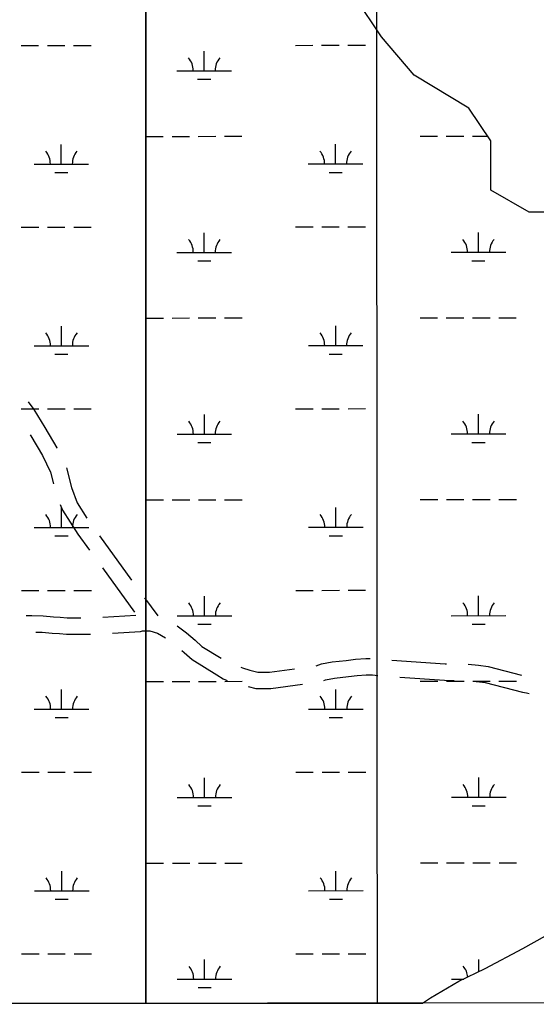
# Model space of a CAD drawing. Extents: x 3279314 to 3317160, y 734079 to 759431.
# Drawn here: x 3301168 to 3302113, y 739456 to 741266 of the extents above; entities that cross this region are included whole.
import ezdxf

# ---------------------------------------------------------------- set-up
doc = ezdxf.new("R2010")
doc.units = 0
for name, color, linetype in [('V-GRID-FRAM', 7, 'Continuous'), ('V-GRID-MAJR', 7, 'Continuous'), ('V-ROAD-CNTR', 7, 'Continuous'), ('V-SITE-VEGE', 7, 'Continuous'), ('V-TOPO-SHOR', 7, 'Continuous'), ('V-WETL-SWMP', 7, 'Continuous')]:
    doc.layers.add(name, color=color, linetype=linetype)

msp = doc.modelspace()

# ---------------------------------------------------------------- linework, layer by layer
at = {"layer": 'V-GRID-FRAM'}
msp.add_lwpolyline([(3283455.7, 757641.4), (3314923.7, 757657.4), (3314940.9, 739471.9), (3283457, 739455.9), (3283455.7, 757641.4)], dxfattribs=at)
at = {"layer": 'V-GRID-MAJR'}
msp.add_spline([(3301822.6, 739465.2), (3301819.1, 745523.7), (3301815.6, 751585.5), (3301812, 757647.4), (3301812, 757650.7)], degree=3, dxfattribs=at)
at = {"layer": 'V-ROAD-CNTR'}
for p, q in [((3301313.7, 740320.7), (3301372.6, 740239.9)), ((3301319.4, 740262), (3301378.2, 740181.2)), ((3301396.2, 740207.6), (3301420.6, 740174.1))]:
    msp.add_line(p, q, dxfattribs=at)
for points in [[(3301183.5, 740566.3), (3301193.6, 740552), (3301213.8, 740519.5), (3301236, 740482), (3301236.3, 740481.4)], [(3301186.8, 740506), (3301188.1, 740503.9), (3301209.5, 740467.8), (3301224.2, 740437.4), (3301229.8, 740416.4)], [(3301253.2, 740445.2), (3301262.6, 740409.4), (3301272.9, 740381.5), (3301290.9, 740353.5)], [(3301242.1, 740378.4), (3301245.9, 740368), (3301274.4, 740323.7), (3301295.8, 740294.4)], [(3301179.9, 740174.9), (3301189.8, 740174.8), (3301210.5, 740174.5), (3301229.6, 740172.4), (3301242.1, 740171.7), (3301254.5, 740171), (3301269.9, 740170.8), (3301279.8, 740170.9)], [(3301319.8, 740172), (3301380.4, 740175.5)], [(3301197.6, 740144.7), (3301208.7, 740144.5), (3301227.2, 740142.5), (3301240.4, 740141.8), (3301253.4, 740141.1), (3301269.8, 740140.8), (3301296.3, 740140.9), (3301297.5, 740141)], [(3301337.4, 740142.9), (3301389.1, 740146), (3301392.6, 740146.7), (3301405.9, 740146.9), (3301420.2, 740142.6), (3301434.4, 740134.4)], [(3301456.1, 740155.8), (3301473, 740143.4), (3301488.9, 740130), (3301501.5, 740118.5), (3301536.5, 740096.9)], [(3301464.8, 740111.1), (3301469.1, 740107.4), (3301483.4, 740094.4), (3301528.5, 740066.6), (3301540.4, 740059.1), (3301547.7, 740056.2)], [(3301710.4, 740082.9), (3301710.6, 740082.9), (3301720.1, 740086.3), (3301740, 740089.9), (3301765.7, 740092.8), (3301782.3, 740095.3), (3301801.2, 740096.5), (3301809.2, 740096.2)], [(3301849, 740093.3), (3301946.9, 740086.6), (3301948.8, 740086.5)], [(3301572.4, 740080.2), (3301575.9, 740079.3), (3301589.3, 740075.1), (3301603.6, 740071.5), (3301614.7, 740071.3), (3301625.3, 740071.3), (3301670.8, 740077.5)], [(3301988.8, 740085.6), (3302007.6, 740083.9), (3302025.6, 740081.6), (3302086.6, 740065.9)], [(3301724.4, 740056), (3301727.8, 740057.3), (3301744.3, 740060.2), (3301769.6, 740063.1), (3301785.5, 740065.4), (3301801.8, 740066.4), (3301813.5, 740066.1), (3301823.6, 740065.2)], [(3301863.4, 740062.2), (3301945.3, 740056.6), (3301960, 740056.1), (3301963.2, 740056)], [(3302003.2, 740054.2), (3302004.4, 740054.1), (3302019.9, 740052.1), (3302087.9, 740034.5), (3302095.7, 740033.3), (3302100.6, 740032.4)], [(3301586.1, 740044.9), (3301599.8, 740041.6), (3301614.5, 740041.3), (3301627.3, 740041.3), (3301685.2, 740049.2)]]:
    msp.add_lwpolyline(points, dxfattribs=at)
at = {"layer": 'V-SITE-VEGE'}
msp.add_lwpolyline([(3300912.9, 739464.8), (3301905, 739465.3), (3301920, 739475.1), (3301971.8, 739505.2), (3302020, 739528.4), (3302089, 739565), (3302130.4, 739588.3)], dxfattribs=at)
at = {"layer": 'V-TOPO-SHOR'}
msp.add_lwpolyline([(3301905, 739465.3), (3301920, 739475.1), (3301971.8, 739505.2), (3302020, 739528.4), (3302089, 739565), (3302130.4, 739588.3)], dxfattribs=at)
at = {"layer": 'V-WETL-SWMP'}
for p, q in [((3301398.9, 744203.2), (3301398.9, 739465)), ((3301398.9, 739465), (3301398.9, 744203.2)), ((3301398.9, 744203.2), (3301398.9, 739465)), ((3301398.9, 739465), (3301398.9, 744203.2)), ((3301829.8, 741234.6), (3301769.7, 741324.9)), ((3301829.8, 741234.6), (3301769.7, 741324.9)), ((3301889.9, 741164.4), (3301829.8, 741234.6)), ((3301889.9, 741164.4), (3301829.8, 741234.6)), ((3301170.5, 741218.8), (3301202.5, 741218.8)), ((3301218.5, 741218.8), (3301250.5, 741218.9)), ((3301266.5, 741218.9), (3301298.5, 741218.9)), ((3301672.5, 741219), (3301704.5, 741219.1)), ((3301720.5, 741219.1), (3301752.5, 741219.1)), ((3301768.5, 741219.1), (3301800.5, 741219.1)), ((3301505.4, 741172.5), (3301505.4, 741208.5)), ((3301455.4, 741172.5), (3301555.4, 741172.5)), ((3301493.5, 741157.1), (3301517.5, 741157.1)), ((3301990.1, 741104.2), (3301889.9, 741164.4)), ((3301990.1, 741104.2), (3301889.9, 741164.4)), ((3302030.2, 741044.1), (3301990.1, 741104.2)), ((3302030.2, 741044.1), (3301990.1, 741104.2)), ((3301398.6, 741052.4), (3301398.9, 741052.4)), ((3301398.9, 741052.4), (3301430.7, 741052.4)), ((3301446.7, 741052.4), (3301478.7, 741052.4)), ((3301494.7, 741052.4), (3301526.7, 741052.5)), ((3301542.7, 741052.5), (3301574.7, 741052.5)), ((3301900.6, 741052.7), (3301932.6, 741052.7)), ((3301948.6, 741052.7), (3301980.6, 741052.7)), ((3301996.6, 741052.7), (3302024.4, 741052.7)), ((3301244, 741001.6), (3301244, 741037.6)), ((3301746, 741001.8), (3301746, 741037.8)), ((3302030.2, 740953.8), (3302030.2, 741044.1)), ((3302030.2, 740953.8), (3302030.2, 741044.1)), ((3301194, 741001.6), (3301294, 741001.6)), ((3301696, 741001.8), (3301796, 741001.9)), ((3301232, 740986.2), (3301256, 740986.2)), ((3301734, 740986.4), (3301758, 740986.4)), ((3302100.3, 740913.7), (3302030.2, 740953.8)), ((3302100.3, 740913.7), (3302030.2, 740953.8)), ((3302160.5, 740913.7), (3302100.3, 740913.7)), ((3302160.5, 740913.7), (3302100.3, 740913.7)), ((3301170.7, 740886.1), (3301202.7, 740886.2)), ((3301218.7, 740886.2), (3301250.7, 740886.2)), ((3301266.7, 740886.2), (3301298.7, 740886.2)), ((3301672.7, 740886.4), (3301704.7, 740886.4)), ((3301720.7, 740886.4), (3301752.7, 740886.4)), ((3301768.7, 740886.4), (3301800.7, 740886.4)), ((3301505.6, 740839.8), (3301505.6, 740875.8)), ((3302007.5, 740840.1), (3302007.5, 740876.1)), ((3301455.6, 740839.8), (3301555.6, 740839.9)), ((3301957.5, 740840.1), (3302057.5, 740840.1)), ((3301493.6, 740824.4), (3301517.6, 740824.4)), ((3301995.5, 740824.7), (3302019.5, 740824.7)), ((3301244.2, 740668.9), (3301244.2, 740704.9)), ((3301398.7, 740719.8), (3301398.9, 740719.8)), ((3301398.9, 740719.7), (3301430.8, 740719.7)), ((3301446.8, 740719.7), (3301478.8, 740719.8)), ((3301494.8, 740719.8), (3301526.8, 740719.8)), ((3301542.8, 740719.8), (3301574.8, 740719.8)), ((3301746.2, 740669.2), (3301746.2, 740705.2)), ((3301900.7, 740720), (3301932.7, 740720)), ((3301948.7, 740720), (3301980.7, 740720)), ((3301996.7, 740720), (3302028.7, 740720)), ((3302044.7, 740720.1), (3302076.7, 740720.1)), ((3301194.2, 740668.9), (3301294.2, 740669)), ((3301696.2, 740669.1), (3301796.2, 740669.2)), ((3301232.2, 740653.5), (3301256.2, 740653.5)), ((3301734.2, 740653.7), (3301758.2, 740653.7)), ((3301170.8, 740553.5), (3301202.8, 740553.5)), ((3301218.8, 740553.5), (3301250.8, 740553.5)), ((3301266.8, 740553.5), (3301298.8, 740553.5)), ((3301505.8, 740507.2), (3301505.8, 740543.2)), ((3301672.8, 740553.7), (3301704.8, 740553.7)), ((3301720.8, 740553.7), (3301752.8, 740553.7)), ((3301768.8, 740553.7), (3301800.8, 740553.8)), ((3302007.7, 740507.4), (3302007.7, 740543.4)), ((3301455.8, 740507.1), (3301555.8, 740507.2)), ((3301957.7, 740507.4), (3302057.7, 740507.5)), ((3301493.8, 740491.7), (3301517.8, 740491.7)), ((3301995.7, 740492), (3302019.7, 740492)), ((3301399, 740387), (3301431, 740387.1)), ((3301447, 740387.1), (3301479, 740387.1)), ((3301495, 740387.1), (3301527, 740387.1)), ((3301543, 740387.1), (3301575, 740387.1)), ((3301900.9, 740387.3), (3301932.9, 740387.3)), ((3301948.9, 740387.3), (3301980.9, 740387.3)), ((3301996.9, 740387.4), (3302028.9, 740387.4)), ((3302044.9, 740387.4), (3302076.9, 740387.4)), ((3301244.3, 740336.3), (3301244.3, 740372.3)), ((3301746.3, 740336.5), (3301746.3, 740372.5)), ((3301194.3, 740336.2), (3301294.3, 740336.3)), ((3301696.3, 740336.5), (3301796.3, 740336.5)), ((3301232.4, 740320.8), (3301256.4, 740320.8)), ((3301734.4, 740321), (3301758.4, 740321.1)), ((3301171, 740220.8), (3301203, 740220.8)), ((3301219, 740220.8), (3301251, 740220.8)), ((3301267, 740220.8), (3301299, 740220.9)), ((3301673, 740221), (3301705, 740221)), ((3301721, 740221), (3301753, 740221.1)), ((3301769, 740221.1), (3301801, 740221.1)), ((3301506, 740174.5), (3301505.9, 740210.5)), ((3302007.9, 740174.8), (3302007.8, 740210.8)), ((3301456, 740174.5), (3301556, 740174.5)), ((3301957.9, 740174.7), (3302057.9, 740174.8)), ((3301494, 740159.1), (3301518, 740159.1)), ((3301995.9, 740159.3), (3302019.9, 740159.3)), ((3301399.2, 740054.4), (3301431.2, 740054.4)), ((3301447.2, 740054.4), (3301479.2, 740054.4)), ((3301495.2, 740054.4), (3301527.2, 740054.4)), ((3301543.2, 740054.4), (3301575.2, 740054.5)), ((3301901.1, 740054.6), (3301933.1, 740054.6)), ((3301949.1, 740054.7), (3301981.1, 740054.7)), ((3301997.1, 740054.7), (3302029.1, 740054.7)), ((3302045.1, 740054.7), (3302077.1, 740054.7)), ((3301244.5, 740003.6), (3301244.5, 740039.6)), ((3301746.5, 740003.8), (3301746.5, 740039.8)), ((3301194.5, 740003.6), (3301294.5, 740003.6)), ((3301696.5, 740003.8), (3301796.5, 740003.8)), ((3301232.5, 739988.1), (3301256.5, 739988.2)), ((3301734.5, 739988.4), (3301758.5, 739988.4)), ((3301171.2, 739888.1), (3301203.2, 739888.1)), ((3301219.2, 739888.1), (3301251.2, 739888.2)), ((3301267.2, 739888.2), (3301299.2, 739888.2)), ((3301506.1, 739841.8), (3301506.1, 739877.8)), ((3301673.2, 739888.3), (3301705.2, 739888.4)), ((3301721.2, 739888.4), (3301753.2, 739888.4)), ((3301769.2, 739888.4), (3301801.2, 739888.4)), ((3302008, 739842.1), (3302008, 739878.1)), ((3301456.1, 739841.8), (3301556.1, 739841.8)), ((3301958, 739842.1), (3302058, 739842.1)), ((3301494.1, 739826.4), (3301518.1, 739826.4)), ((3301996, 739826.6), (3302020, 739826.7)), ((3301399.3, 739721.7), (3301431.3, 739721.7)), ((3301447.3, 739721.7), (3301479.3, 739721.7)), ((3301495.3, 739721.7), (3301527.3, 739721.8)), ((3301543.3, 739721.8), (3301575.3, 739721.8)), ((3301901.2, 739722), (3301933.2, 739722)), ((3301949.2, 739722), (3301981.2, 739722)), ((3301997.2, 739722), (3302029.2, 739722)), ((3302045.2, 739722), (3302077.2, 739722)), ((3301244.7, 739670.9), (3301244.7, 739706.9)), ((3301746.7, 739671.1), (3301746.7, 739707.1)), ((3301194.7, 739670.9), (3301294.7, 739670.9)), ((3301232.7, 739655.5), (3301256.7, 739655.5)), ((3301696.7, 739671.1), (3301796.7, 739671.2)), ((3301734.7, 739655.7), (3301758.7, 739655.7)), ((3302089, 739565), (3302130.4, 739588.3)), ((3302089, 739565), (3302130.4, 739588.3)), ((3302020, 739528.4), (3302089, 739565)), ((3302020, 739528.4), (3302089, 739565)), ((3301171.3, 739555.4), (3301203.3, 739555.5)), ((3301219.3, 739555.5), (3301251.3, 739555.5)), ((3301267.3, 739555.5), (3301299.3, 739555.5)), ((3301673.3, 739555.7), (3301705.3, 739555.7)), ((3301721.3, 739555.7), (3301753.3, 739555.7)), ((3301769.3, 739555.7), (3301801.3, 739555.7)), ((3301506.3, 739509.1), (3301506.3, 739545.1)), ((3301971.8, 739505.2), (3302020, 739528.4)), ((3301971.8, 739505.2), (3302020, 739528.4)), ((3302008.2, 739522.7), (3302008.2, 739545.4)), ((3301456.3, 739509.1), (3301556.3, 739509.2)), ((3301494.3, 739493.7), (3301518.3, 739493.7)), ((3301920, 739475.1), (3301971.8, 739505.2)), ((3301920, 739475.1), (3301971.8, 739505.2)), ((3301958.2, 739509.4), (3301980.6, 739509.4)), ((3301905, 739465.3), (3301920, 739475.1)), ((3301905, 739465.3), (3301920, 739475.1)), ((3297607.8, 739463.1), (3301398.9, 739465)), ((3297607.8, 739463.1), (3301398.9, 739465)), ((3301398.9, 739465), (3301905, 739465.3)), ((3301398.9, 739465), (3301905, 739465.3))]:
    msp.add_line(p, q, dxfattribs=at)
for centre, start, end in [((3301450.2, 741173), 359.2573, 40.801), ((3301560.7, 741173), 139.2573, 180.801), ((3301188.8, 741002.1), 359.2573, 40.801), ((3301299.3, 741002.1), 139.2573, 180.801), ((3301690.8, 741002.3), 359.2573, 40.801), ((3301801.2, 741002.3), 139.2573, 180.801), ((3301450.4, 740840.3), 359.2573, 40.801), ((3301560.9, 740840.3), 139.2573, 180.801), ((3301952.3, 740840.5), 359.2573, 40.801), ((3302062.8, 740840.6), 139.2573, 180.801), ((3301188.9, 740669.4), 359.2573, 40.801), ((3301299.4, 740669.4), 139.2573, 180.801), ((3301690.9, 740669.6), 359.2573, 40.801), ((3301801.4, 740669.7), 139.2573, 180.801), ((3301450.5, 740507.6), 359.2573, 40.801), ((3301561, 740507.7), 139.2573, 180.801), ((3301952.4, 740507.9), 359.2573, 40.801), ((3302062.9, 740507.9), 139.2573, 180.801), ((3301189.1, 740336.7), 359.2573, 40.801), ((3301299.6, 740336.8), 139.2573, 180.801), ((3301691.1, 740336.9), 359.2573, 40.801), ((3301801.6, 740337), 139.2573, 180.801), ((3301450.7, 740174.9), 359.2573, 40.801), ((3301561.2, 740175), 139.2573, 180.801), ((3301952.6, 740175.2), 359.2573, 40.801), ((3302063.1, 740175.3), 139.2573, 180.801), ((3301189.3, 740004), 359.2573, 40.801), ((3301299.8, 740004.1), 139.2573, 180.801), ((3301691.3, 740004.3), 359.2573, 40.801), ((3301801.8, 740004.3), 139.2573, 180.801), ((3301450.9, 739842.3), 359.2573, 40.801), ((3301561.4, 739842.3), 139.2573, 180.801), ((3301952.8, 739842.5), 359.2573, 40.801), ((3302063.3, 739842.6), 139.2573, 180.801), ((3301189.4, 739671.4), 359.2573, 40.801), ((3301299.9, 739671.4), 139.2573, 180.801), ((3301691.4, 739671.6), 359.2573, 40.801), ((3301801.9, 739671.6), 139.2573, 180.801), ((3301451.1, 739509.6), 359.2573, 40.801), ((3301561.5, 739509.7), 139.2573, 180.801), ((3301953, 739509.8), 5.1233, 40.801)]:
    msp.add_arc(centre, 35.2, start, end, dxfattribs=at)

doc.saveas('drawing.dxf')
